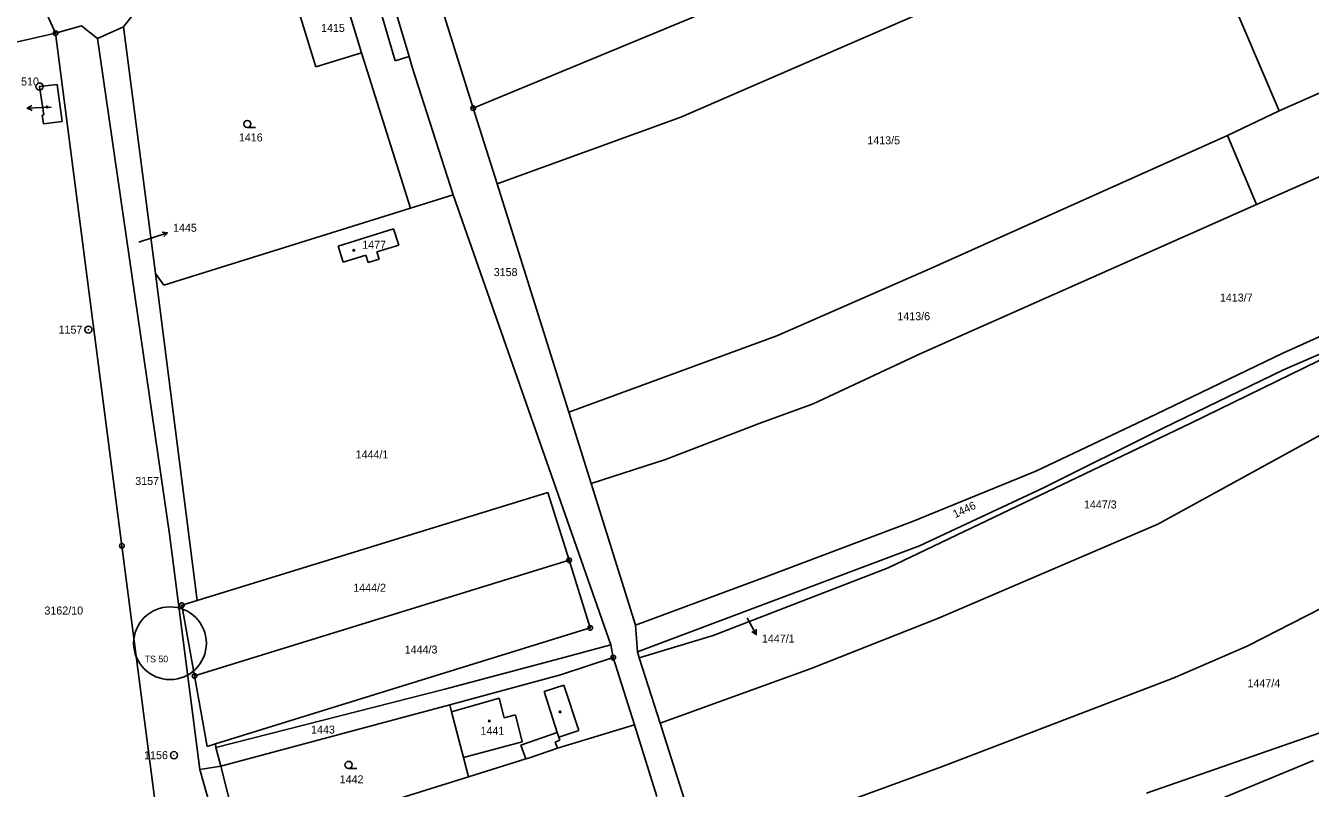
# Model space of a CAD drawing. Extents: x -736345 to -729997, y -1130177 to -1122501.
# Drawn here: x -733443.8 to -733170.8, y -1126495.9 to -1126333.8 of the extents above; entities that cross this region are included whole.
import ezdxf

# ---------------------------------------------------------------- set-up
doc = ezdxf.new("R2010")
doc.units = 0
for name, color, linetype in [('Vrstva 1', 7, 'Continuous'), ('Vrstva 15', 7, 'Continuous'), ('Vrstva 16', 7, 'Continuous'), ('Vrstva 17', 7, 'Continuous'), ('Vrstva 18', 7, 'Continuous'), ('Vrstva 19', 7, 'Continuous'), ('Vrstva 25', 7, 'Continuous'), ('Vrstva 4', 7, 'Continuous')]:
    doc.layers.add(name, color=color, linetype=linetype)

msp = doc.modelspace()

# ---------------------------------------------------------------- linework, layer by layer
at = {"layer": 'Vrstva 1'}
for points in [[(-733348.69, -1126351.34), (-733237.24, -1126305.14)], [(-733196.87, -1126306.44), (-733304.55, -1126353.26)], [(-733196.87, -1126306.44), (-733177.44, -1126351.89)], [(-733358.51, -1126320.05), (-733348.69, -1126351.34)], [(-733443.5, -1126321.99), (-733437.43, -1126335.43)], [(-733366.81, -1126325.13), (-733362.3, -1126340.39)], [(-733422.99, -1126334.05), (-733419.69, -1126329.84)], [(-733382.11, -1126342.56), (-733386.23, -1126329.23)], [(-733459.58, -1126340.41), (-733437.43, -1126335.43)], [(-733437.43, -1126335.43), (-733431.9, -1126333.83)], [(-733423.35, -1126444.37), (-733437.43, -1126335.43)], [(-733431.9, -1126333.83), (-733428.52, -1126336.56)], [(-733428.52, -1126336.56), (-733422.99, -1126334.05)], [(-733416.21, -1126386.53), (-733422.99, -1126334.05)], [(-733428.52, -1126336.56), (-733413.2, -1126441.92)], [(-733372.42, -1126339.57), (-733382.11, -1126342.56)], [(-733361.99, -1126372.59), (-733372.42, -1126339.57)], [(-733362.3, -1126340.39), (-733361.62, -1126342.85)], [(-733352.99, -1126369.77), (-733361.62, -1126342.85)], [(-733440.85, -1126346.76), (-733437.07, -1126346.34)], [(-733437.07, -1126346.34), (-733436.05, -1126354.16)], [(-733440.85, -1126346.76), (-733439.95, -1126352.79)], [(-733177.44, -1126351.89), (-733165.89, -1126346.85)], [(-733348.69, -1126351.34), (-733343.64, -1126367.44)], [(-733440.29, -1126352.84), (-733439.95, -1126352.79)], [(-733440.01, -1126354.67), (-733440.29, -1126352.84)], [(-733436.05, -1126354.16), (-733440.01, -1126354.67)], [(-733343.64, -1126367.44), (-733304.55, -1126353.26)], [(-733177.44, -1126351.89), (-733188.43, -1126357.15)], [(-733251.67, -1126385.47), (-733188.43, -1126357.15)], [(-733188.43, -1126357.15), (-733182.23, -1126371.81)], [(-733167.77, -1126365.45), (-733182.23, -1126371.81)], [(-733328.4, -1126415.98), (-733343.64, -1126367.44)], [(-733352.99, -1126369.77), (-733361.99, -1126372.59)], [(-733352.99, -1126369.77), (-733319.42, -1126465.42)], [(-733361.99, -1126372.59), (-733414.41, -1126389.01)], [(-733182.23, -1126371.81), (-733253.55, -1126403.51)], [(-733365.61, -1126376.97), (-733377.42, -1126380.7)], [(-733364.51, -1126380.44), (-733365.61, -1126376.97)], [(-733377.42, -1126380.7), (-733376.31, -1126384.11)], [(-733369.17, -1126381.89), (-733364.51, -1126380.44)], [(-733368.68, -1126383.47), (-733369.17, -1126381.89)], [(-733376.31, -1126384.11), (-733371.48, -1126382.61)], [(-733371.48, -1126382.61), (-733370.99, -1126384.19)], [(-733370.99, -1126384.19), (-733368.68, -1126383.47)], [(-733407.36, -1126456), (-733416.21, -1126386.53)], [(-733416.21, -1126386.53), (-733414.41, -1126389.01)], [(-733284.17, -1126399.75), (-733251.67, -1126385.47)], [(-733196.21, -1126418.34), (-733141.97, -1126391.83)], [(-733176.66, -1126403.45), (-733149.61, -1126391.25)], [(-733176.49, -1126406.98), (-733148.91, -1126394.97)], [(-733328.4, -1126415.98), (-733284.17, -1126399.75)], [(-733253.55, -1126403.51), (-733276.47, -1126414.23)], [(-733203.57, -1126416.43), (-733176.66, -1126403.45)], [(-733202.06, -1126419.41), (-733176.49, -1126406.98)], [(-733276.47, -1126414.23), (-733287.93, -1126418.36)], [(-733323.65, -1126431.11), (-733328.4, -1126415.98)], [(-733229.12, -1126428.52), (-733203.57, -1126416.43)], [(-733287.93, -1126418.36), (-733307.84, -1126426.07)], [(-733260.54, -1126449.04), (-733196.21, -1126418.34)], [(-733227.5, -1126432.05), (-733202.06, -1126419.41)], [(-733164.34, -1126418.42), (-733203.24, -1126439.78)], [(-733323.65, -1126431.11), (-733307.84, -1126426.07)], [(-733255.33, -1126439.24), (-733229.12, -1126428.52)], [(-733332.84, -1126433.03), (-733407.36, -1126456)], [(-733332.84, -1126433.03), (-733328.33, -1126447.44)], [(-733323.65, -1126431.11), (-733314.2, -1126461.23)], [(-733253.85, -1126444.4), (-733227.5, -1126432.05)], [(-733127.41, -1126436.66), (-733184.22, -1126465.69)], [(-733406.79, -1126491.93), (-733413.2, -1126441.92)], [(-733286.55, -1126450.95), (-733255.33, -1126439.24)], [(-733203.24, -1126439.78), (-733249.84, -1126459.74)], [(-733423.35, -1126444.37), (-733398.06, -1126639.34)], [(-733253.85, -1126444.4), (-733286.12, -1126456.52)], [(-733328.33, -1126447.44), (-733407.91, -1126472.03)], [(-733328.33, -1126447.44), (-733323.82, -1126461.84)], [(-733297.73, -1126463.44), (-733260.54, -1126449.04)], [(-733314.2, -1126461.23), (-733286.55, -1126450.95)], [(-733410.6, -1126457), (-733407.36, -1126456)], [(-733407.91, -1126472.03), (-733410.6, -1126457)], [(-733313.82, -1126466.9), (-733286.12, -1126456.52)], [(-733249.84, -1126459.74), (-733276.87, -1126470.49)], [(-733323.82, -1126461.84), (-733403.48, -1126486.5)], [(-733313.82, -1126466.9), (-733314.2, -1126461.23)], [(-733313.4, -1126468.23), (-733297.73, -1126463.44)], [(-733319.42, -1126465.42), (-733331.26, -1126468.59)], [(-733319.42, -1126465.42), (-733318.94, -1126468.16)], [(-733205.64, -1126496.99), (-733115.48, -1126465.55)], [(-733184.22, -1126465.69), (-733199.98, -1126472.49)], [(-733354.73, -1126474.86), (-733331.26, -1126468.59)], [(-733330.17, -1126471.79), (-733318.94, -1126468.16)], [(-733314.45, -1126482.47), (-733318.94, -1126468.16)], [(-733313.4, -1126468.23), (-733313.82, -1126466.9)], [(-733308.99, -1126482.06), (-733313.4, -1126468.23)], [(-733353.68, -1126478.21), (-733330.17, -1126471.79)], [(-733276.87, -1126470.49), (-733308.99, -1126482.06)], [(-733407.91, -1126472.03), (-733405.22, -1126487.04)], [(-733199.98, -1126472.49), (-733249.2, -1126491.39)], [(-733354.73, -1126474.86), (-733403.38, -1126487.27)], [(-733353.68, -1126478.21), (-733402.35, -1126491.26)], [(-733353.31, -1126479.65), (-733353.68, -1126478.21)], [(-733350.79, -1126489.35), (-733353.31, -1126479.65)], [(-733330.77, -1126487.37), (-733314.45, -1126482.47)], [(-733309.68, -1126497.68), (-733314.45, -1126482.47)], [(-733300.1, -1126509.99), (-733308.99, -1126482.06)], [(-733403.48, -1126486.5), (-733405.22, -1126487.04)], [(-733403.38, -1126487.27), (-733403.48, -1126486.5)], [(-733403.38, -1126487.27), (-733402.35, -1126491.26)], [(-733336.74, -1126489.42), (-733330.77, -1126487.37)], [(-733349.71, -1126493.5), (-733350.79, -1126489.35)], [(-733349.71, -1126493.5), (-733337.54, -1126489.69)], [(-733337.54, -1126489.69), (-733336.74, -1126489.42)], [(-733188.96, -1126497.83), (-733170.16, -1126490.01)], [(-733402.35, -1126491.26), (-733406.79, -1126491.93)], [(-733377.81, -1126594.94), (-733406.79, -1126491.93)], [(-733402.35, -1126491.26), (-733397.95, -1126508.58)], [(-733373.53, -1126500.95), (-733349.71, -1126493.5)], [(-733249.2, -1126491.39), (-733300.1, -1126509.99)]]:
    msp.add_lwpolyline(points, dxfattribs=at)
at = {"layer": 'Vrstva 15'}
msp.add_circle((-733413.121, -1126465.087), 7.727, dxfattribs=at)
at = {"layer": 'Vrstva 16'}
for points in [[(-733438.38, -1126351.12), (-733440.46, -1126351.22)], [(-733419.72, -1126379.87), (-733416.52, -1126378.79)], [(-733290.48, -1126459.69), (-733289.98, -1126460.61)]]:
    msp.add_lwpolyline(points, dxfattribs=at)
at = {"layer": 'Vrstva 25'}
for points in [[(-733442.434, -1126351.813), (-733443.456, -1126351.361), (-733442.481, -1126350.815)], [(-733440.46, -1126351.22), (-733443.456, -1126351.361)], [(-733396.7, -1126355.47), (-733394.95, -1126355.47)], [(-733416.52, -1126378.79), (-733413.677, -1126377.834)], [(-733414.784, -1126377.679), (-733413.677, -1126377.834), (-733414.465, -1126378.626)], [(-733289.98, -1126460.61), (-733288.554, -1126463.248)], [(-733288.589, -1126462.131), (-733288.554, -1126463.248), (-733289.469, -1126462.607)], [(-733375.19, -1126491.71), (-733373.44, -1126491.71)]]:
    msp.add_lwpolyline(points, dxfattribs=at)
for centre, radius in [((-733437.43, -1126335.43), 0.5), ((-733437.43, -1126335.43), 0.032), ((-733440.85, -1126346.76), 0.75), ((-733440.85, -1126346.76), 0.032), ((-733439.23, -1126351.12), 0.175), ((-733348.69, -1126351.34), 0.5), ((-733348.69, -1126351.34), 0.032), ((-733396.7, -1126354.72), 0.75), ((-733374.07, -1126381.59), 0.175), ((-733430.46, -1126398.43), 0.75), ((-733430.46, -1126398.43), 0.032), ((-733423.35, -1126444.37), 0.5), ((-733423.35, -1126444.37), 0.032), ((-733328.33, -1126447.44), 0.5), ((-733328.33, -1126447.44), 0.032), ((-733410.6, -1126457), 0.5), ((-733410.6, -1126457), 0.032), ((-733323.82, -1126461.84), 0.5), ((-733323.82, -1126461.84), 0.032), ((-733318.94, -1126468.16), 0.5), ((-733318.94, -1126468.16), 0.032), ((-733407.91, -1126472.03), 0.5), ((-733407.91, -1126472.03), 0.032), ((-733330.26, -1126479.69), 0.175), ((-733345.26, -1126481.62), 0.175), ((-733412.28, -1126488.89), 0.75), ((-733412.28, -1126488.89), 0.032), ((-733375.19, -1126490.96), 0.75)]:
    msp.add_circle(centre, radius, dxfattribs=at)
at = {"layer": 'Vrstva 4'}
for points in [[(-733376.5, -1126326.25), (-733372.42, -1126339.57)], [(-733369.76, -1126326), (-733365.25, -1126341.26)], [(-733365.25, -1126341.26), (-733362.3, -1126340.39)], [(-733329.43, -1126473.99), (-733333.63, -1126475.34)], [(-733326.22, -1126483.64), (-733329.43, -1126473.99)], [(-733353.31, -1126479.65), (-733343.15, -1126476.8)], [(-733343.15, -1126476.8), (-733342.11, -1126480.94)], [(-733333.63, -1126475.34), (-733330.83, -1126484.08)], [(-733342.11, -1126480.94), (-733339.73, -1126480.34)], [(-733339.73, -1126480.34), (-733338.31, -1126486.02)], [(-733338.55, -1126486.79), (-733330.83, -1126484.08)], [(-733330.83, -1126484.08), (-733330.51, -1126485.09)], [(-733330.51, -1126485.09), (-733326.22, -1126483.64)], [(-733330.51, -1126485.09), (-733330.26, -1126485.72)], [(-733338.31, -1126486.02), (-733350.79, -1126489.35)], [(-733337.54, -1126489.69), (-733338.55, -1126486.79)], [(-733330.26, -1126485.72), (-733331.26, -1126486.11)], [(-733331.26, -1126486.11), (-733330.77, -1126487.37)]]:
    msp.add_lwpolyline(points, dxfattribs=at)

# ---------------------------------------------------------------- texts
at = {"layer": 'Vrstva 15'}
msp.add_text('TS 50', height=1.4, dxfattribs=at).set_placement((-733418.505, -1126469.14))
at = {"layer": 'Vrstva 16'}
for s, p in [('1445', (-733412.48, -1126377.63)), ('1447/1', (-733287.35, -1126464.95))]:
    msp.add_text(s, height=1.7, dxfattribs=at).set_placement(p)
at = {"layer": 'Vrstva 17'}
for s, p in [('510', (-733444.77, -1126346.53)), ('1157', (-733436.801, -1126399.28)), ('1156', (-733418.621, -1126489.74))]:
    msp.add_text(s, height=1.7, dxfattribs=at).set_placement(p)
at = {"layer": 'Vrstva 18'}
for s, height, p in [('1416', 1.7, (-733398.49, -1126358.42)), ('1413/5', 1.7, (-733264.95, -1126359.03)), ('1445', 0.1, (-733419.52, -1126379.67)), ('3158', 1.7, (-733344.34, -1126387.05)), ('1413/7', 1.7, (-733190.03, -1126392.46)), ('1413/6', 1.7, (-733258.56, -1126396.43)), ('1444/1', 1.7, (-733373.68, -1126425.82)), ('3157', 1.7, (-733420.51, -1126431.45)), ('1447/3', 1.7, (-733218.92, -1126436.45)), ('1444/2', 1.7, (-733374.18, -1126454.14)), ('3162/10', 1.7, (-733439.81, -1126458.99)), ('1447/1', 0.1, (-733290.28, -1126459.49)), ('1444/3', 1.7, (-733363.248, -1126467.28)), ('1447/4', 1.7, (-733184.17, -1126474.45)), ('1443', 1.7, (-733383.15, -1126484.3)), ('1442', 1.7, (-733377.07, -1126494.88))]:
    msp.add_text(s, height=height, dxfattribs=at).set_placement(p)
msp.add_text('1446', height=1.7, rotation=25.1002, dxfattribs=at).set_placement((-733246.284, -1126438.535))
at = {"layer": 'Vrstva 19'}
for s, height, p in [('1415', 1.7, (-733381.03, -1126335.15)), ('1417', 0.1, (-733438.18, -1126350.92)), ('1477', 1.7, (-733372.28, -1126381.23)), ('1441', 1.7, (-733347.14, -1126484.55))]:
    msp.add_text(s, height=height, dxfattribs=at).set_placement(p)

doc.saveas('drawing.dxf')
